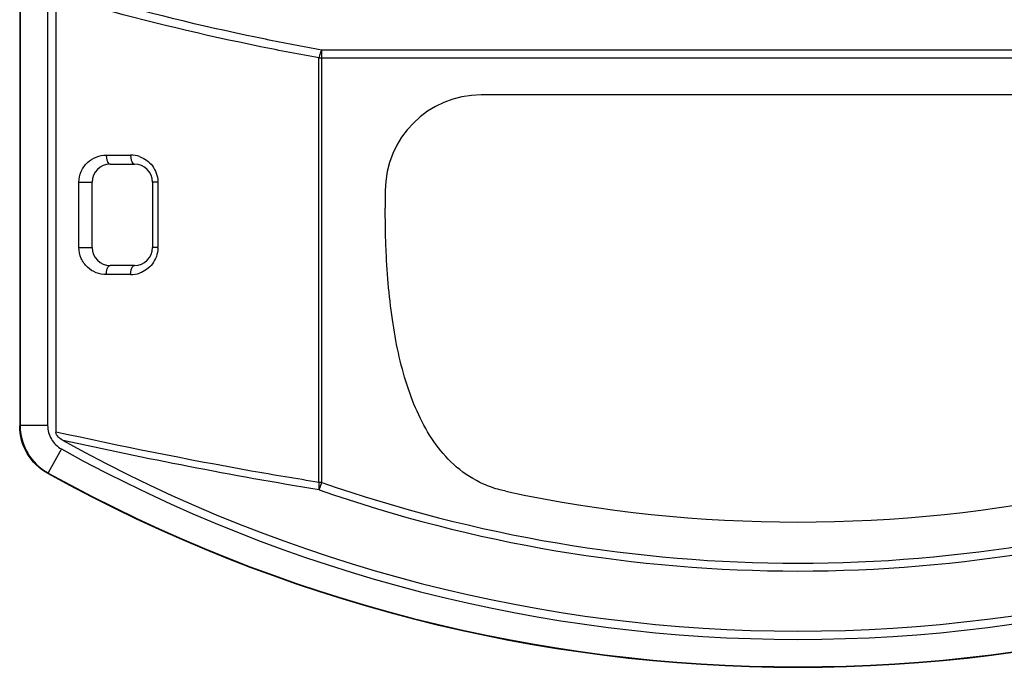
# Model space of a CAD drawing. Header units: millimetres. Extents: x 1117 to 38156, y -1945 to 7303.
# Tile 719 of 831: x 29214 to 29268, y 1470 to 1506. Entities that reach past the tile are written whole.
import ezdxf

# ---------------------------------------------------------------- set-up
doc = ezdxf.new("R2010")
doc.units = ezdxf.units.MM

msp = doc.modelspace()

# ---------------------------------------------------------------- linework, layer by layer
at = {"color": 7, "linetype": 'Continuous'}
for p, q in [((29213.89, 1612.846), (29213.89, 1483.581)), ((29213.916, 1612.825), (29213.916, 1483.597)), ((29215.434, 1612.825), (29215.434, 1483.597)), ((29215.89, 1613.092), (29215.89, 1483.234)), ((29230.577, 1480.451), (29230.577, 1504.344)), ((29283.201, 1504.344), (29230.578, 1504.344)), ((29230.428, 1503.911), (29283.352, 1503.911)), ((29230.428, 1480.455), (29230.428, 1503.911)), ((29274.39, 1501.862), (29239.39, 1501.862)), ((29218.675, 1498.536), (29220.019, 1498.536)), ((29218.89, 1498.036), (29220.226, 1498.036)), ((29217.167, 1497.036), (29217.89, 1497.036)), ((29217.167, 1493.436), (29217.167, 1497.036)), ((29217.89, 1493.436), (29217.89, 1497.036)), ((29221.527, 1497.036), (29221.226, 1497.036)), ((29221.226, 1497.036), (29221.226, 1493.436)), ((29221.527, 1497.036), (29221.527, 1493.436)), ((29234.09, 1496.562), (29234.09, 1495.61)), ((29217.167, 1493.436), (29217.89, 1493.436)), ((29221.527, 1493.436), (29221.226, 1493.436)), ((29220.226, 1492.436), (29218.89, 1492.436)), ((29220.019, 1491.936), (29218.675, 1491.936)), ((29213.916, 1483.597), (29213.89, 1483.581)), ((29215.434, 1483.597), (29213.916, 1483.597)), ((29216.197, 1482.3), (29215.462, 1480.973)), ((29215.462, 1480.973), (29215.435, 1480.958)), ((29230.577, 1480.455), (29230.428, 1480.455)), ((29230.434, 1480.046), (29230.577, 1480.455))]:
    msp.add_line(p, q, dxfattribs=at)
for centre, radius, start, end in [((29239.39, 1496.562), 5.3, 90, 180), ((29220.017, 1497.009), 1.527, 71.0809, 89.9323), ((29218.89, 1497.036), 1, 90, 180), ((29220.226, 1497.036), 1, 0, 90), ((29220.058, 1497.036), 1.469, 0.0095, 1.747), ((29218.89, 1493.436), 1, 180, 270), ((29220.226, 1493.436), 1, 270, 0), ((29220.061, 1493.437), 1.466, 358.2313, 359.9842), ((29220.017, 1493.465), 1.528, 270.0743, 288.8574), ((29256.89, 1555.739), 83.503, 240.90464, 299.09536), ((29256.89, 1555.739), 83.959, 241.00902, 298.99098), ((29256.89, 1555.739), 85.503, 240.9983, 299.0017), ((29256.89, 1555.739), 85.477, 241.00902, 298.99098), ((29256.89, 1555.739), 79.75, 250.73516, 289.26463), ((29256.89, 1555.739), 80.183, 250.73347, 289.26365), ((29256.89, 1555.739), 77.477, 257.98255, 282.01745)]:
    msp.add_arc(centre, radius, start, end, dxfattribs=at)
for points, knots in [([(29230.578, 1504.344), (29229.543, 1504.53), (29225.49, 1505.305), (29221.472, 1506.264), (29218.51, 1507.086)], [0, 0, 0, 0, 0.254838, 1, 1, 1, 1]), ([(29230.428, 1503.911), (29229.351, 1504.103), (29225.135, 1504.907), (29220.957, 1505.907), (29217.878, 1506.768)], [0, 0, 0, 0, 0.255037, 1, 1, 1, 1]), ([(29230.577, 1504.344), (29230.54, 1504.288), (29230.477, 1504.146), (29230.44, 1503.997), (29230.428, 1503.911)], [0, 0, 0, 0, 0.436138, 1, 1, 1, 1]), ([(29217.167, 1497.036), (29217.167, 1497.242), (29217.253, 1497.65), (29217.606, 1498.148), (29218.106, 1498.465), (29218.488, 1498.536), (29218.675, 1498.536)], [0, 0, 0, 0, 0.262301, 0.516189, 0.760649, 1, 1, 1, 1]), ([(29218.675, 1498.536), (29218.675, 1498.472), (29218.687, 1498.35), (29218.729, 1498.174), (29218.82, 1498.036), (29218.89, 1498.036)], [0, 0, 0, 0, 0.3355, 0.631158, 1, 1, 1, 1]), ([(29220.019, 1498.536), (29220.019, 1498.472), (29220.03, 1498.35), (29220.07, 1498.176), (29220.157, 1498.036), (29220.226, 1498.036)], [0, 0, 0, 0, 0.337955, 0.635072, 1, 1, 1, 1]), ([(29220.512, 1498.454), (29220.649, 1498.407), (29220.915, 1498.27), (29221.241, 1497.954), (29221.463, 1497.546), (29221.522, 1497.236), (29221.526, 1497.081)], [0, 0, 0, 0, 0.241105, 0.488247, 0.741805, 1, 1, 1, 1]), ([(29234.141, 1493.212), (29234.132, 1493.409), (29234.102, 1494.208), (29234.09, 1495.008), (29234.09, 1495.61)], [0, 0, 0, 0, 0.246743, 1, 1, 1, 1]), ([(29218.675, 1491.936), (29218.488, 1491.936), (29218.106, 1492.008), (29217.606, 1492.324), (29217.253, 1492.822), (29217.167, 1493.231), (29217.167, 1493.436)], [0, 0, 0, 0, 0.239356, 0.483818, 0.737712, 1, 1, 1, 1]), ([(29221.526, 1493.391), (29221.517, 1493.087), (29221.305, 1492.481), (29220.786, 1492.113), (29220.511, 1492.018)], [0, 0, 0, 0, 0.51145, 1, 1, 1, 1]), ([(29239.52, 1480.358), (29238.983, 1480.597), (29238.001, 1481.226), (29236.848, 1482.508), (29235.983, 1483.985), (29235.096, 1486.202), (29234.42, 1489.305), (29234.201, 1491.875), (29234.141, 1493.212)], [0, 0, 0, 0, 0.120844, 0.235572, 0.351229, 0.470811, 0.725045, 1, 1, 1, 1]), ([(29218.675, 1491.936), (29218.675, 1492), (29218.687, 1492.123), (29218.729, 1492.299), (29218.82, 1492.436), (29218.89, 1492.436)], [0, 0, 0, 0, 0.3355, 0.631157, 1, 1, 1, 1]), ([(29220.019, 1491.936), (29220.019, 1492), (29220.03, 1492.123), (29220.07, 1492.297), (29220.157, 1492.436), (29220.226, 1492.436)], [0, 0, 0, 0, 0.337955, 0.635072, 1, 1, 1, 1]), ([(29215.435, 1480.958), (29214.975, 1481.213), (29214.177, 1481.984), (29213.89, 1483.055), (29213.89, 1483.581)], [0, 0, 0, 0, 0.499999, 1, 1, 1, 1]), ([(29213.916, 1483.597), (29213.916, 1483.071), (29214.204, 1481.999), (29215.002, 1481.228), (29215.462, 1480.973)], [0, 0, 0, 0, 0.499999, 1, 1, 1, 1]), ([(29215.434, 1483.597), (29215.434, 1483.337), (29215.576, 1482.807), (29215.97, 1482.426), (29216.197, 1482.3)], [0, 0, 0, 0, 0.499769, 1, 1, 1, 1]), ([(29230.428, 1480.455), (29229.179, 1480.653), (29224.313, 1481.471), (29219.476, 1482.454), (29215.89, 1483.234)], [0, 0, 0, 0, 0.256254, 1, 1, 1, 1]), ([(29216.286, 1482.773), (29216.194, 1482.824), (29216.023, 1482.937), (29215.89, 1483.131), (29215.89, 1483.234)], [0, 0, 0, 0, 0.504805, 1, 1, 1, 1]), ([(29230.433, 1480.047), (29228.022, 1480.433), (29223.294, 1481.281), (29218.593, 1482.267), (29216.286, 1482.773)], [0, 0, 0, 0, 0.508252, 1, 1, 1, 1]), ([(29230.428, 1480.455), (29230.415, 1480.379), (29230.406, 1480.242), (29230.419, 1480.104), (29230.434, 1480.046)], [0, 0, 0, 0, 0.564453, 1, 1, 1, 1]), ([(29240.759, 1479.96), (29240.647, 1479.984), (29240.225, 1480.085), (29239.813, 1480.229), (29239.52, 1480.358)], [0, 0, 0, 0, 0.263548, 1, 1, 1, 1])]:
    msp.add_open_spline(points, degree=3, knots=knots, dxfattribs=at)

doc.saveas('drawing.dxf')
